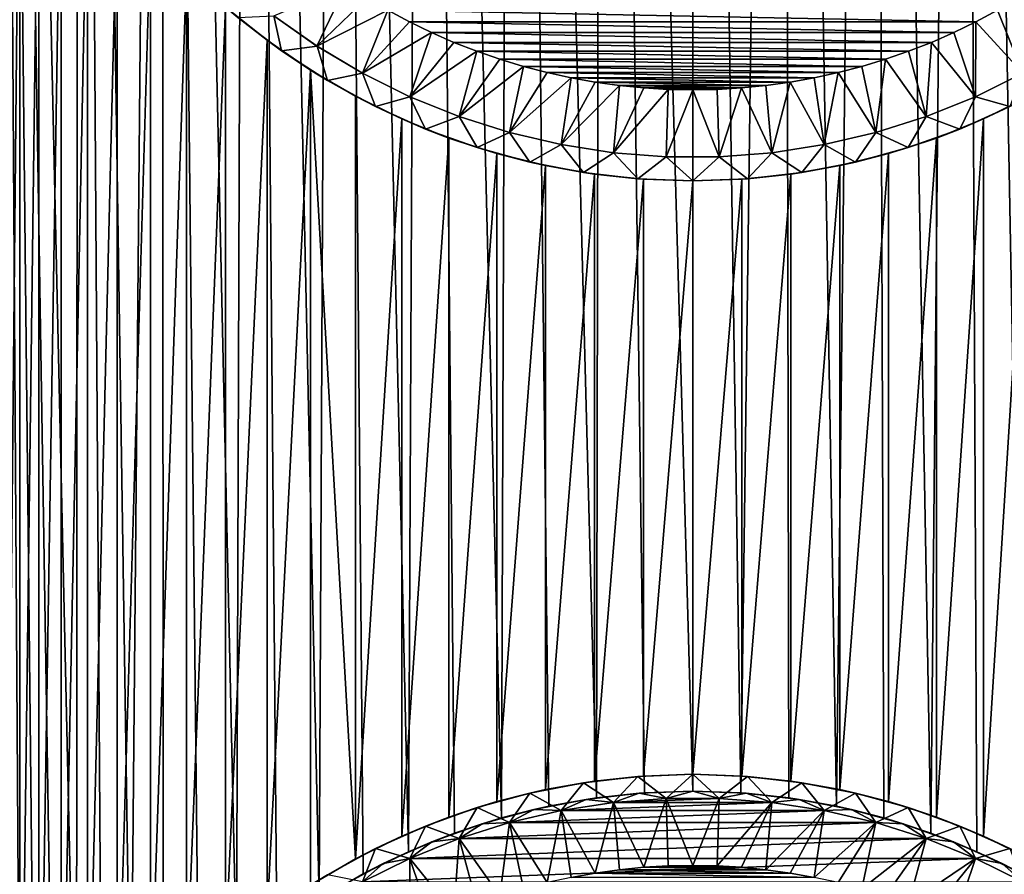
# Model space of a CAD drawing. Header units: metres. Extents: x -30 to 30, y -76 to 64.
# Tile 366 of 541: x -10 to 5, y 9 to 22. Entities that reach past the tile are written whole.
import ezdxf

# ---------------------------------------------------------------- set-up
doc = ezdxf.new("R2010")
doc.units = ezdxf.units.M
doc.layers.add('solid_508511', color=7, linetype='CONTINUOUS')

msp = doc.modelspace()

# ---------------------------------------------------------------- linework, layer by layer
at = {"layer": 'solid_508511'}
for points in [[(-9.140177, 4.855907, 21.105856), (-9.10985, 57.5, 21.118963), (-10.32235, 57.5, 20.553566)], [(-9.466601, 4.184017, 20.961475), (-9.140177, 4.855907, 21.105856), (-10.32235, 57.5, 20.553566)], [(-9.740653, 3.498843, 20.835539), (-9.466601, 4.184017, 20.961475), (-10.32235, 57.5, 20.553566)], [(-9.962373, 2.805976, 20.73044), (-9.740653, 3.498843, 20.835539), (-10.32235, 57.5, 20.553566)], [(-10.133098, 2.107832, 20.647526), (-9.962373, 2.805976, 20.73044), (-10.32235, 57.5, 20.553566)], [(-9.140177, 4.855907, 21.105856), (-8.760821, 5.510926, 21.266123), (-9.10985, 57.5, 21.118963)], [(-8.330353, 6.142286, 21.438406), (-7.866488, 57.5, 21.612919), (-9.10985, 57.5, 21.118963)], [(-8.760821, 5.510926, 21.266123), (-8.330353, 6.142286, 21.438406), (-9.10985, 57.5, 21.118963)], [(-8.330353, 6.142286, 21.438406), (-7.851347, 6.74379, 21.618425), (-7.866488, 57.5, 21.612919)], [(-6.763549, 7.834344, 21.983047), (-6.596456, 57.5, 22.033762), (-7.866488, 57.5, 21.612919)], [(-7.327125, 7.309976, 21.80168), (-6.763549, 7.834344, 21.983047), (-7.866488, 57.5, 21.612919)], [(-7.851347, 6.74379, 21.618425), (-7.327125, 7.309976, 21.80168), (-7.866488, 57.5, 21.612919)], [(-6.763549, 7.834344, 21.983047), (-6.164887, 8.313626, 22.158388), (-6.596456, 57.5, 22.033762)], [(-5.537377, 8.744123, 22.323473), (-5.304138, 57.5, 22.380037), (-6.596456, 57.5, 22.033762)], [(-6.164887, 8.313626, 22.158388), (-5.537377, 8.744123, 22.323473), (-6.596456, 57.5, 22.033762)], [(-5.537377, 8.744123, 22.323473), (-4.886679, 9.12376, 22.474882), (-5.304138, 57.5, 22.380037)], [(-4.216572, 9.452151, 22.610186), (-3.993941, 57.5, 22.650572), (-5.304138, 57.5, 22.380037)], [(-4.886679, 9.12376, 22.474882), (-4.216572, 9.452151, 22.610186), (-5.304138, 57.5, 22.380037)], [(-4.216572, 9.452151, 22.610186), (-3.532681, 9.728445, 22.727079), (-3.993941, 57.5, 22.650572)], [(-2.837471, 9.953447, 22.824303), (-2.670147, 57.5, 22.844479), (-3.993941, 57.5, 22.650572)], [(-3.532681, 9.728445, 22.727079), (-2.837471, 9.953447, 22.824303), (-3.993941, 57.5, 22.650572)], [(-2.837471, 9.953447, 22.824303), (-2.134133, 10.127596, 22.900774), (-2.670147, 57.5, 22.844479)], [(-1.425745, 10.251329, 22.955767), (-1.337299, 57.5, 22.961088), (-2.670147, 57.5, 22.844479)], [(-2.134133, 10.127596, 22.900774), (-1.425745, 10.251329, 22.955767), (-2.670147, 57.5, 22.844479)], [(-1.425745, 10.251329, 22.955767), (-0.713039, 10.325402, 22.988945), (-1.337299, 57.5, 22.961088)], [(-1.337299, 57.5, 22.961088), (0, 10.35, 23), (0, 57.5, 23)], [(-0.713039, 10.325402, 22.988945), (0, 10.35, 23), (-1.337299, 57.5, 22.961088)], [(0.713028, 10.325403, 22.988945), (1.337299, 57.5, 22.961088), (0, 57.5, 23)], [(0, 10.35, 23), (0.713028, 10.325403, 22.988945), (0, 57.5, 23)], [(0.713028, 10.325403, 22.988945), (1.425724, 10.251332, 22.955769), (1.337299, 57.5, 22.961088)], [(2.134112, 10.127601, 22.900776), (2.670147, 57.5, 22.844479), (1.337299, 57.5, 22.961088)], [(1.425724, 10.251332, 22.955769), (2.134112, 10.127601, 22.900776), (1.337299, 57.5, 22.961088)], [(2.134112, 10.127601, 22.900776), (2.837464, 9.95345, 22.824303), (2.670147, 57.5, 22.844479)], [(3.532685, 9.728444, 22.727079), (3.993941, 57.5, 22.650572), (2.670147, 57.5, 22.844479)], [(2.837464, 9.95345, 22.824303), (3.532685, 9.728444, 22.727079), (2.670147, 57.5, 22.844479)], [(3.532685, 9.728444, 22.727079), (4.216583, 9.452147, 22.610184), (3.993941, 57.5, 22.650572)], [(4.886701, 9.123749, 22.474878), (5.304138, 57.5, 22.380037), (3.993941, 57.5, 22.650572)], [(4.216583, 9.452147, 22.610184), (4.886701, 9.123749, 22.474878), (3.993941, 57.5, 22.650572)], [(-10.204941, 27.133043, -20.612112), (-9.978571, 26.423944, -20.722647), (-10.204909, 2.867076, -20.612127)], [(-9.978571, 26.423944, -20.722647), (-9.978398, 3.576538, -20.722731), (-10.204909, 2.867076, -20.612127)], [(-9.978571, 26.423944, -20.722647), (-9.698461, 25.722193, -20.855211), (-9.978398, 3.576538, -20.722731)], [(-9.698461, 25.722193, -20.855211), (-9.698341, 4.278086, -20.855267), (-9.978398, 3.576538, -20.722731)], [(-9.698461, 25.722193, -20.855211), (-9.364363, 25.033234, -21.007349), (-9.698341, 4.278086, -20.855267)], [(-9.364363, 25.033234, -21.007349), (-9.364226, 4.96701, -21.00741), (-9.698341, 4.278086, -20.855267)], [(-9.364363, 25.033234, -21.007349), (-8.9758, 24.361288, -21.176285), (-9.364226, 4.96701, -21.00741)], [(-8.9758, 24.361288, -21.176285), (-8.975521, 5.639154, -21.176403), (-9.364226, 4.96701, -21.00741)], [(-8.9758, 24.361288, -21.176285), (-8.534445, 23.713251, -21.357979), (-8.975521, 5.639154, -21.176403)], [(-8.534445, 23.713251, -21.357979), (-8.5344, 6.286807, -21.357996), (-8.975521, 5.639154, -21.176403)], [(-8.534445, 23.713251, -21.357979), (-8.043163, 23.095852, -21.547796), (-8.5344, 6.286807, -21.357996)], [(-8.043163, 23.095852, -21.547796), (-8.043024, 6.904307, -21.547848), (-8.5344, 6.286807, -21.357996)], [(-8.043163, 23.095852, -21.547796), (-7.50508, 22.514448, -21.741062), (-8.043024, 6.904307, -21.547848)], [(-7.50508, 22.514448, -21.741062), (-7.505008, 7.485624, -21.741087), (-8.043024, 6.904307, -21.547848)], [(-7.50508, 22.514448, -21.741062), (-6.926711, 21.97624, -21.932184), (-7.505008, 7.485624, -21.741087)], [(-6.213724, 21.848183, -37), (-5.139097, 22.308952, -38), (-5.571643, 21.396553, -37)], [(-5.571643, 21.396553, -37), (-5.139097, 22.308952, -38), (-4.833104, 22.113081, -38)], [(-5.571643, 21.396553, -37), (-4.833104, 22.113081, -38), (-4.519679, 21.929373, -38)], [(4.896506, 20.995182, -37), (4.519679, 21.929373, -38), (4.833104, 22.113081, -38)], [(-6.926711, 21.97624, -21.932184), (-6.926824, 8.023663, -21.932148), (-7.505008, 7.485624, -21.741087)], [(-6.926711, 21.97624, -21.932184), (-6.312523, 21.4846, -22.116781), (-6.926824, 8.023663, -21.932148)], [(-6.743877, 21.821976, -19.5), (-6.312523, 21.4846, -22.116781), (-6.926711, 21.97624, -21.932184)], [(-5.571643, 21.396553, -37), (-4.519679, 21.929373, -38), (-4.896506, 20.995182, -37)], [(-4.896506, 20.995182, -37), (-4.519679, 21.929373, -38), (-4.199419, 21.758194, -38)], [(4.199419, 21.758194, -38), (-4.199419, 21.758194, -38), (-4.519679, 21.929373, -38)], [(4.519679, 21.929373, -38), (4.199419, 21.758194, -38), (-4.519679, 21.929373, -38)], [(4.896506, 20.995182, -37), (4.199419, 21.758194, -38), (4.519679, 21.929373, -38)], [(-6.213829, 21.848263, -19.5), (-6.098501, 21.330034, -19.5), (-6.743877, 21.821976, -19.5)], [(-6.098501, 21.330034, -19.5), (-6.312523, 21.4846, -22.116781), (-6.743877, 21.821976, -19.5)], [(-6.213829, 21.848263, -19.5), (-5.571548, 21.396494, -19.5), (-6.098501, 21.330034, -19.5)], [(-5.571643, 21.396553, -37), (-5.571548, 21.396494, -19.5), (-6.213829, 21.848263, -19.5)], [(-6.213724, 21.848183, -37), (-5.571643, 21.396553, -37), (-6.213829, 21.848263, -19.5)], [(-4.896506, 20.995182, -37), (-4.199419, 21.758194, -38), (-3.87267, 21.599707, -38)], [(3.87267, 21.599707, -38), (-3.87267, 21.599707, -38), (-4.199419, 21.758194, -38)], [(4.199419, 21.758194, -38), (3.87267, 21.599707, -38), (-4.199419, 21.758194, -38)], [(4.193046, 20.646879, -37), (3.87267, 21.599707, -38), (4.199419, 21.758194, -38)], [(4.193046, 20.646879, -37), (4.199419, 21.758194, -38), (4.896506, 20.995182, -37)], [(-6.312523, 21.4846, -22.116781), (-6.312557, 8.515375, -22.116772), (-6.926824, 8.023663, -21.932148)], [(-6.312523, 21.4846, -22.116781), (-5.668805, 21.043188, -22.290461), (-6.312557, 8.515375, -22.116772)], [(-6.098501, 21.330034, -19.5), (-5.668805, 21.043188, -22.290461), (-6.312523, 21.4846, -22.116781)], [(-4.896506, 20.995182, -37), (-3.87267, 21.599707, -38), (-4.193046, 20.646879, -37)], [(-4.193046, 20.646879, -37), (-3.87267, 21.599707, -38), (-3.539843, 21.454128, -38)], [(3.539843, 21.454128, -38), (-3.539843, 21.454128, -38), (-3.87267, 21.599707, -38)], [(3.87267, 21.599707, -38), (3.539843, 21.454128, -38), (-3.87267, 21.599707, -38)], [(4.193046, 20.646879, -37), (3.539843, 21.454128, -38), (3.87267, 21.599707, -38)], [(-5.571548, 21.396494, -19.5), (-5.416877, 20.888617, -19.5), (-6.098501, 21.330034, -19.5)], [(-5.416877, 20.888617, -19.5), (-5.668805, 21.043188, -22.290461), (-6.098501, 21.330034, -19.5)], [(-5.571643, 21.396553, -37), (-4.896506, 20.995182, -37), (-5.571548, 21.396494, -19.5)], [(-5.571548, 21.396494, -19.5), (-4.896648, 20.99526, -19.5), (-5.416877, 20.888617, -19.5)], [(-4.896506, 20.995182, -37), (-4.896648, 20.99526, -19.5), (-5.571548, 21.396494, -19.5)], [(-4.193046, 20.646879, -37), (-3.539843, 21.454128, -38), (-3.201478, 21.321692, -38)], [(-4.193046, 20.646879, -37), (-3.201478, 21.321692, -38), (-3.464525, 20.353262, -37)], [(3.201478, 21.321692, -38), (-3.201478, 21.321692, -38), (-3.539843, 21.454128, -38)], [(3.539843, 21.454128, -38), (3.201478, 21.321692, -38), (-3.539843, 21.454128, -38)], [(-3.464525, 20.353262, -37), (-3.201478, 21.321692, -38), (-2.858431, 21.202734, -38)], [(2.858431, 21.202734, -38), (-2.858431, 21.202734, -38), (-3.201478, 21.321692, -38)], [(3.201478, 21.321692, -38), (2.858431, 21.202734, -38), (-3.201478, 21.321692, -38)], [(3.464525, 20.353262, -37), (2.858431, 21.202734, -38), (3.201478, 21.321692, -38)], [(3.464525, 20.353262, -37), (3.201478, 21.321692, -38), (3.539843, 21.454128, -38)], [(3.464525, 20.353262, -37), (3.539843, 21.454128, -38), (4.193046, 20.646879, -37)], [(-3.464525, 20.353262, -37), (-2.858431, 21.202734, -38), (-2.510915, 21.097317, -38)], [(2.510915, 21.097317, -38), (-2.510915, 21.097317, -38), (-2.858431, 21.202734, -38)], [(2.858431, 21.202734, -38), (2.510915, 21.097317, -38), (-2.858431, 21.202734, -38)], [(2.716173, 20.116432, -37), (2.510915, 21.097317, -38), (2.858431, 21.202734, -38)], [(2.716173, 20.116432, -37), (2.858431, 21.202734, -38), (3.464525, 20.353262, -37)], [(-5.668805, 21.043188, -22.290461), (-5.668922, 8.956738, -22.290432), (-6.312557, 8.515375, -22.116772)], [(-5.668805, 21.043188, -22.290461), (-5.001679, 9.345752, -22.44957), (-5.668922, 8.956738, -22.290432)], [(-5.668805, 21.043188, -22.290461), (-5.001598, 20.654205, -22.449589), (-5.001679, 9.345752, -22.44957)], [(-5.416877, 20.888617, -19.5), (-5.001598, 20.654205, -22.449589), (-5.668805, 21.043188, -22.290461)], [(-3.464525, 20.353262, -37), (-2.510915, 21.097317, -38), (-2.716173, 20.116432, -37)], [(-2.716173, 20.116432, -37), (-2.510915, 21.097317, -38), (-2.159408, 21.00559, -38)], [(2.159408, 21.00559, -38), (-2.159408, 21.00559, -38), (-2.510915, 21.097317, -38)], [(2.510915, 21.097317, -38), (2.159408, 21.00559, -38), (-2.510915, 21.097317, -38)], [(2.716173, 20.116432, -37), (2.159408, 21.00559, -38), (2.510915, 21.097317, -38)], [(-4.896648, 20.99526, -19.5), (-4.703066, 20.500465, -19.5), (-5.416877, 20.888617, -19.5)], [(-4.703066, 20.500465, -19.5), (-5.001598, 20.654205, -22.449589), (-5.416877, 20.888617, -19.5)], [(-4.896648, 20.99526, -19.5), (-4.192943, 20.646835, -19.5), (-4.703066, 20.500465, -19.5)], [(-4.193046, 20.646879, -37), (-4.192943, 20.646835, -19.5), (-4.896648, 20.99526, -19.5)], [(-4.896506, 20.995182, -37), (-4.193046, 20.646879, -37), (-4.896648, 20.99526, -19.5)], [(-2.716173, 20.116432, -37), (-2.159408, 21.00559, -38), (-1.804432, 20.927706, -38)], [(-2.716173, 20.116432, -37), (-1.804432, 20.927706, -38), (-1.951353, 19.93746, -37)], [(1.804432, 20.927706, -38), (-1.804432, 20.927706, -38), (-2.159408, 21.00559, -38)], [(2.159408, 21.00559, -38), (1.804432, 20.927706, -38), (-2.159408, 21.00559, -38)], [(-1.951353, 19.93746, -37), (-1.804432, 20.927706, -38), (-1.447039, 20.863884, -38)], [(1.447039, 20.863884, -38), (-1.447039, 20.863884, -38), (-1.804432, 20.927706, -38)], [(1.804432, 20.927706, -38), (1.447039, 20.863884, -38), (-1.804432, 20.927706, -38)], [(1.951353, 19.93746, -37), (1.447039, 20.863884, -38), (1.804432, 20.927706, -38)], [(1.951353, 19.93746, -37), (1.804432, 20.927706, -38), (2.159408, 21.00559, -38)], [(1.951353, 19.93746, -37), (2.159408, 21.00559, -38), (2.716173, 20.116432, -37)], [(4.192943, 20.646835, -19.5), (4.896648, 20.99526, -19.5), (4.703066, 20.500465, -19.5)], [(4.896506, 20.995182, -37), (4.896648, 20.99526, -19.5), (4.192943, 20.646835, -19.5)], [(4.193046, 20.646879, -37), (4.896506, 20.995182, -37), (4.192943, 20.646835, -19.5)], [(-1.951353, 19.93746, -37), (-1.447039, 20.863884, -38), (-1.08735, 20.814137, -38)], [(-1.951353, 19.93746, -37), (-1.08735, 20.814137, -38), (-1.175638, 19.817644, -37)], [(1.08735, 20.814137, -38), (-1.08735, 20.814137, -38), (-1.447039, 20.863884, -38)], [(1.447039, 20.863884, -38), (1.08735, 20.814137, -38), (-1.447039, 20.863884, -38)], [(-1.175638, 19.817644, -37), (-1.08735, 20.814137, -38), (-0.72577, 20.778517, -38)], [(-1.175638, 19.817644, -37), (-0.72577, 20.778517, -38), (-0.362994, 20.757128, -38)], [(-1.175638, 19.817644, -37), (-0.362994, 20.757128, -38), (-0.392454, 19.757517, -37)], [(0.72577, 20.778517, -38), (-0.72577, 20.778517, -38), (-1.08735, 20.814137, -38)], [(1.08735, 20.814137, -38), (0.72577, 20.778517, -38), (-1.08735, 20.814137, -38)], [(0.362994, 20.757128, -38), (-0.362994, 20.757128, -38), (-0.72577, 20.778517, -38)], [(0.72577, 20.778517, -38), (0.362994, 20.757128, -38), (-0.72577, 20.778517, -38)], [(-0.392454, 19.757517, -37), (-0.362994, 20.757128, -38), (0, 20.749998, -38)], [(-0.392454, 19.757517, -37), (0, 20.749998, -38), (0.392454, 19.757517, -37)], [(0.362994, 20.757128, -38), (0, 20.749998, -38), (-0.362994, 20.757128, -38)], [(0.392454, 19.757517, -37), (0, 20.749998, -38), (0.362994, 20.757128, -38)], [(0.392454, 19.757517, -37), (0.362994, 20.757128, -38), (0.72577, 20.778517, -38)], [(0.392454, 19.757517, -37), (0.72577, 20.778517, -38), (1.175638, 19.817644, -37)], [(1.175638, 19.817644, -37), (0.72577, 20.778517, -38), (1.08735, 20.814137, -38)], [(1.175638, 19.817644, -37), (1.08735, 20.814137, -38), (1.447039, 20.863884, -38)], [(1.175638, 19.817644, -37), (1.447039, 20.863884, -38), (1.951353, 19.93746, -37)], [(-5.001598, 20.654205, -22.449589), (-4.314972, 20.317991, -22.591614), (-5.001679, 9.345752, -22.44957)], [(-4.703066, 20.500465, -19.5), (-4.314972, 20.317991, -22.591614), (-5.001598, 20.654205, -22.449589)], [(-4.192943, 20.646835, -19.5), (-3.962795, 20.168613, -19.5), (-4.703066, 20.500465, -19.5)], [(-4.193046, 20.646879, -37), (-3.464525, 20.353262, -37), (-4.192943, 20.646835, -19.5)], [(-4.192943, 20.646835, -19.5), (-3.464679, 20.353317, -19.5), (-3.962795, 20.168613, -19.5)], [(-3.464525, 20.353262, -37), (-3.464679, 20.353317, -19.5), (-4.192943, 20.646835, -19.5)], [(3.464525, 20.353262, -37), (4.193046, 20.646879, -37), (3.464679, 20.353317, -19.5)], [(4.193046, 20.646879, -37), (4.192943, 20.646835, -19.5), (3.464679, 20.353317, -19.5)], [(3.464679, 20.353317, -19.5), (4.192943, 20.646835, -19.5), (3.962795, 20.168613, -19.5)], [(4.192943, 20.646835, -19.5), (4.703066, 20.500465, -19.5), (3.962795, 20.168613, -19.5)], [(4.314974, 9.682008, -22.591614), (4.314983, 20.317997, -22.591612), (5.00168, 20.654249, -22.44957)], [(5.001597, 9.345796, -22.449589), (4.314974, 9.682008, -22.591614), (5.00168, 20.654249, -22.44957)], [(4.703066, 20.500465, -19.5), (5.00168, 20.654249, -22.44957), (4.314983, 20.317997, -22.591612)], [(-3.962795, 20.168613, -19.5), (-4.314972, 20.317991, -22.591614), (-4.703066, 20.500465, -19.5)], [(3.962795, 20.168613, -19.5), (4.703066, 20.500465, -19.5), (4.314983, 20.317997, -22.591612)], [(-4.314972, 20.317991, -22.591614), (-4.314982, 9.682004, -22.591612), (-5.001679, 9.345752, -22.44957)], [(-4.314972, 20.317991, -22.591614), (-3.614458, 20.035273, -22.714218), (-4.314982, 9.682004, -22.591612)], [(-3.962795, 20.168613, -19.5), (-3.614458, 20.035273, -22.714218), (-4.314972, 20.317991, -22.591614)], [(-3.464679, 20.353317, -19.5), (-3.198136, 19.893972, -19.5), (-3.962795, 20.168613, -19.5)], [(-3.464679, 20.353317, -19.5), (-2.716064, 20.116405, -19.5), (-3.198136, 19.893972, -19.5)], [(-2.716173, 20.116432, -37), (-2.716064, 20.116405, -19.5), (-3.464679, 20.353317, -19.5)], [(-3.464525, 20.353262, -37), (-2.716173, 20.116432, -37), (-3.464679, 20.353317, -19.5)], [(2.716064, 20.116405, -19.5), (3.464679, 20.353317, -19.5), (3.198136, 19.893972, -19.5)], [(3.464525, 20.353262, -37), (3.464679, 20.353317, -19.5), (2.716064, 20.116405, -19.5)], [(2.716173, 20.116432, -37), (3.464525, 20.353262, -37), (2.716064, 20.116405, -19.5)], [(3.464679, 20.353317, -19.5), (3.962795, 20.168613, -19.5), (3.198136, 19.893972, -19.5)], [(3.614462, 9.964726, -22.714218), (3.614434, 20.035263, -22.714222), (4.314983, 20.317997, -22.591612)], [(3.962795, 20.168613, -19.5), (4.314983, 20.317997, -22.591612), (3.614434, 20.035263, -22.714222)], [(4.314974, 9.682008, -22.591614), (3.614462, 9.964726, -22.714218), (4.314983, 20.317997, -22.591612)], [(-3.198136, 19.893972, -19.5), (-3.614458, 20.035273, -22.714218), (-3.962795, 20.168613, -19.5)], [(3.198136, 19.893972, -19.5), (3.962795, 20.168613, -19.5), (3.614434, 20.035263, -22.714222)], [(-3.614458, 20.035273, -22.714218), (-3.614431, 9.964738, -22.714222), (-4.314982, 9.682004, -22.591612)], [(-3.614458, 20.035273, -22.714218), (-2.902768, 19.80521, -22.81609), (-3.614431, 9.964738, -22.714222)], [(-3.198136, 19.893972, -19.5), (-2.902768, 19.80521, -22.81609), (-3.614458, 20.035273, -22.714218)], [(-2.716064, 20.116405, -19.5), (-2.414965, 19.678762, -19.5), (-3.198136, 19.893972, -19.5)], [(-2.716173, 20.116432, -37), (-1.951353, 19.93746, -37), (-2.716064, 20.116405, -19.5)], [(-2.716064, 20.116405, -19.5), (-1.951491, 19.937487, -19.5), (-2.414965, 19.678762, -19.5)], [(-1.951353, 19.93746, -37), (-1.951491, 19.937487, -19.5), (-2.716064, 20.116405, -19.5)], [(1.951353, 19.93746, -37), (2.716173, 20.116432, -37), (1.951491, 19.937487, -19.5)], [(2.716173, 20.116432, -37), (2.716064, 20.116405, -19.5), (1.951491, 19.937487, -19.5)], [(1.951491, 19.937487, -19.5), (2.716064, 20.116405, -19.5), (2.414965, 19.678762, -19.5)], [(2.716064, 20.116405, -19.5), (3.198136, 19.893972, -19.5), (2.414965, 19.678762, -19.5)], [(2.902772, 10.194788, -22.81609), (2.902691, 19.805189, -22.816099), (3.614434, 20.035263, -22.714222)], [(3.198136, 19.893972, -19.5), (3.614434, 20.035263, -22.714222), (2.902691, 19.805189, -22.816099)], [(3.614462, 9.964726, -22.714218), (2.902772, 10.194788, -22.81609), (3.614434, 20.035263, -22.714222)], [(-2.414965, 19.678762, -19.5), (-2.902768, 19.80521, -22.81609), (-3.198136, 19.893972, -19.5)], [(-1.951491, 19.937487, -19.5), (-1.618471, 19.524294, -19.5), (-2.414965, 19.678762, -19.5)], [(-1.951491, 19.937487, -19.5), (-1.175523, 19.817633, -19.5), (-1.618471, 19.524294, -19.5)], [(-1.175638, 19.817644, -37), (-1.175523, 19.817633, -19.5), (-1.951491, 19.937487, -19.5)], [(-1.951353, 19.93746, -37), (-1.175638, 19.817644, -37), (-1.951491, 19.937487, -19.5)], [(1.175523, 19.817633, -19.5), (1.951491, 19.937487, -19.5), (1.618471, 19.524294, -19.5)], [(1.951353, 19.93746, -37), (1.951491, 19.937487, -19.5), (1.175523, 19.817633, -19.5)], [(1.175638, 19.817644, -37), (1.951353, 19.93746, -37), (1.175523, 19.817633, -19.5)], [(1.951491, 19.937487, -19.5), (2.414965, 19.678762, -19.5), (1.618471, 19.524294, -19.5)], [(2.414965, 19.678762, -19.5), (3.198136, 19.893972, -19.5), (2.902691, 19.805189, -22.816099)], [(-2.902768, 19.80521, -22.81609), (-2.90269, 10.194812, -22.816099), (-3.614431, 9.964738, -22.714222)], [(-2.902768, 19.80521, -22.81609), (-2.182956, 19.627205, -22.896172), (-2.90269, 10.194812, -22.816099)], [(-2.414965, 19.678762, -19.5), (-2.182956, 19.627205, -22.896172), (-2.902768, 19.80521, -22.81609)], [(-1.175523, 19.817633, -19.5), (-0.811134, 19.431087, -19.5), (-1.618471, 19.524294, -19.5)], [(-1.175638, 19.817644, -37), (-0.392454, 19.757517, -37), (-1.175523, 19.817633, -19.5)], [(-1.175523, 19.817633, -19.5), (-0.392578, 19.757521, -19.5), (-0.811134, 19.431087, -19.5)], [(-0.392454, 19.757517, -37), (-0.392578, 19.757521, -19.5), (-1.175523, 19.817633, -19.5)], [(-0.392578, 19.757521, -19.5), (0, 19.4, -19.5), (-0.811134, 19.431087, -19.5)], [(-0.392578, 19.757521, -19.5), (0.392578, 19.757521, -19.5), (0, 19.4, -19.5)], [(0.392454, 19.757517, -37), (0.392578, 19.757521, -19.5), (-0.392578, 19.757521, -19.5)], [(-0.392454, 19.757517, -37), (0.392454, 19.757517, -37), (-0.392578, 19.757521, -19.5)], [(0.392578, 19.757521, -19.5), (0.811134, 19.431087, -19.5), (0, 19.4, -19.5)], [(0.392454, 19.757517, -37), (1.175638, 19.817644, -37), (0.392578, 19.757521, -19.5)], [(1.175638, 19.817644, -37), (1.175523, 19.817633, -19.5), (0.392578, 19.757521, -19.5)], [(0.392578, 19.757521, -19.5), (1.175523, 19.817633, -19.5), (0.811134, 19.431087, -19.5)], [(1.175523, 19.817633, -19.5), (1.618471, 19.524294, -19.5), (0.811134, 19.431087, -19.5)], [(2.182962, 10.372794, -22.896172), (2.182809, 19.627174, -22.896187), (2.902691, 19.805189, -22.816099)], [(2.414965, 19.678762, -19.5), (2.902691, 19.805189, -22.816099), (2.182809, 19.627174, -22.896187)], [(2.902772, 10.194788, -22.81609), (2.182962, 10.372794, -22.896172), (2.902691, 19.805189, -22.816099)], [(-2.182956, 19.627205, -22.896172), (-2.182808, 10.372827, -22.896187), (-2.90269, 10.194812, -22.816099)], [(-1.618471, 19.524294, -19.5), (-2.182956, 19.627205, -22.896172), (-2.414965, 19.678762, -19.5)], [(-2.182956, 19.627205, -22.896172), (-1.458266, 19.500788, -22.953724), (-2.182808, 10.372827, -22.896187)], [(-1.618471, 19.524294, -19.5), (-1.458266, 19.500788, -22.953724), (-2.182956, 19.627205, -22.896172)], [(1.458272, 10.499212, -22.953724), (1.458124, 19.500767, -22.953733), (2.182809, 19.627174, -22.896187)], [(1.618471, 19.524294, -19.5), (2.182809, 19.627174, -22.896187), (1.458124, 19.500767, -22.953733)], [(2.182962, 10.372794, -22.896172), (1.458272, 10.499212, -22.953724), (2.182809, 19.627174, -22.896187)], [(1.618471, 19.524294, -19.5), (2.414965, 19.678762, -19.5), (2.182809, 19.627174, -22.896187)], [(-1.458266, 19.500788, -22.953724), (-1.458123, 10.499233, -22.953733), (-2.182808, 10.372827, -22.896187)], [(-0.811134, 19.431087, -19.5), (-1.458266, 19.500788, -22.953724), (-1.618471, 19.524294, -19.5)], [(-1.458266, 19.500788, -22.953724), (-0.729282, 19.425123, -22.988436), (-1.458123, 10.499233, -22.953733)], [(-0.811134, 19.431087, -19.5), (-0.729282, 19.425123, -22.988436), (-1.458266, 19.500788, -22.953724)], [(-0.729282, 19.425123, -22.988436), (-0.729212, 10.574881, -22.988438), (-1.458123, 10.499233, -22.953733)], [(-0.811134, 19.431087, -19.5), (0, 19.4, -19.5), (-0.729282, 19.425123, -22.988436)], [(-0.729282, 19.425123, -22.988436), (0, 19.4, -23), (-0.729212, 10.574881, -22.988438)], [(0, 19.4, -19.5), (0, 19.4, -23), (-0.729282, 19.425123, -22.988436)], [(0.811134, 19.431087, -19.5), (0.729212, 19.425119, -22.988438), (0, 19.4, -23)], [(0, 19.4, -19.5), (0.811134, 19.431087, -19.5), (0, 19.4, -23)], [(0, 10.6, -23), (0, 19.4, -23), (0.729212, 19.425119, -22.988438)], [(0.729284, 10.574876, -22.988436), (0, 10.6, -23), (0.729212, 19.425119, -22.988438)], [(0.729284, 10.574876, -22.988436), (0.729212, 19.425119, -22.988438), (1.458124, 19.500767, -22.953733)], [(0.811134, 19.431087, -19.5), (1.458124, 19.500767, -22.953733), (0.729212, 19.425119, -22.988438)], [(1.458272, 10.499212, -22.953724), (0.729284, 10.574876, -22.988436), (1.458124, 19.500767, -22.953733)], [(0.811134, 19.431087, -19.5), (1.618471, 19.524294, -19.5), (1.458124, 19.500767, -22.953733)], [(-0.729212, 10.574881, -22.988438), (0, 19.4, -23), (0, 10.6, -23)], [(-1.618471, 10.475706, -19.5), (-1.458123, 10.499233, -22.953733), (-0.811134, 10.568913, -19.5)], [(-1.175523, 10.182367, -19.5), (-1.618471, 10.475706, -19.5), (-0.811134, 10.568913, -19.5)], [(-0.811134, 10.568913, -19.5), (-1.458123, 10.499233, -22.953733), (-0.729212, 10.574881, -22.988438)], [(-0.392578, 10.242478, -19.5), (-1.175523, 10.182367, -19.5), (-0.811134, 10.568913, -19.5)], [(-0.811134, 10.568913, -19.5), (-0.729212, 10.574881, -22.988438), (0, 10.6, -23)], [(-0.811134, 10.568913, -19.5), (0, 10.6, -23), (0, 10.6, -19.5)], [(-0.392578, 10.242478, -19.5), (-0.811134, 10.568913, -19.5), (0, 10.6, -19.5)], [(0.392578, 10.242478, -19.5), (-0.392578, 10.242478, -19.5), (0, 10.6, -19.5)], [(0, 10.6, -19.5), (0, 10.6, -23), (0.729284, 10.574876, -22.988436)], [(0.811134, 10.568913, -19.5), (0, 10.6, -19.5), (0.729284, 10.574876, -22.988436)], [(0.392578, 10.242478, -19.5), (0, 10.6, -19.5), (0.811134, 10.568913, -19.5)], [(1.175523, 10.182367, -19.5), (0.392578, 10.242478, -19.5), (0.811134, 10.568913, -19.5)], [(0.811134, 10.568913, -19.5), (0.729284, 10.574876, -22.988436), (1.458272, 10.499212, -22.953724)], [(1.618471, 10.475706, -19.5), (0.811134, 10.568913, -19.5), (1.458272, 10.499212, -22.953724)], [(1.175523, 10.182367, -19.5), (0.811134, 10.568913, -19.5), (1.618471, 10.475706, -19.5)], [(-2.414965, 10.321237, -19.5), (-2.90269, 10.194812, -22.816099), (-2.182808, 10.372827, -22.896187)], [(-2.414965, 10.321237, -19.5), (-2.182808, 10.372827, -22.896187), (-1.618471, 10.475706, -19.5)], [(-1.951491, 10.062513, -19.5), (-2.414965, 10.321237, -19.5), (-1.618471, 10.475706, -19.5)], [(-1.618471, 10.475706, -19.5), (-2.182808, 10.372827, -22.896187), (-1.458123, 10.499233, -22.953733)], [(-1.175523, 10.182367, -19.5), (-1.951491, 10.062513, -19.5), (-1.618471, 10.475706, -19.5)], [(1.951491, 10.062513, -19.5), (1.175523, 10.182367, -19.5), (1.618471, 10.475706, -19.5)], [(1.618471, 10.475706, -19.5), (1.458272, 10.499212, -22.953724), (2.182962, 10.372794, -22.896172)], [(2.414965, 10.321237, -19.5), (1.618471, 10.475706, -19.5), (2.182962, 10.372794, -22.896172)], [(1.951491, 10.062513, -19.5), (1.618471, 10.475706, -19.5), (2.414965, 10.321237, -19.5)], [(2.414965, 10.321237, -19.5), (2.182962, 10.372794, -22.896172), (2.902772, 10.194788, -22.81609)], [(-3.198136, 10.106027, -19.5), (-2.90269, 10.194812, -22.816099), (-2.414965, 10.321237, -19.5)], [(-2.716064, 9.883595, -19.5), (-3.198136, 10.106027, -19.5), (-2.414965, 10.321237, -19.5)], [(-1.951491, 10.062513, -19.5), (-2.716064, 9.883595, -19.5), (-2.414965, 10.321237, -19.5)], [(-1.580299, 10.228637, 18), (-2.134133, 10.127596, 22.900774), (-2.358008, 10.077811, 18)], [(-1.951513, 10.062508, 18), (-1.580299, 10.228637, 18), (-2.358008, 10.077811, 18)], [(-1.580299, 10.228637, 18), (-1.425745, 10.251329, 22.955767), (-2.134133, 10.127596, 22.900774)], [(-1.951513, 10.062508, 18), (-1.175483, 10.182374, 18), (-1.580299, 10.228637, 18)], [(-0.792003, 10.319645, 18), (-1.425745, 10.251329, 22.955767), (-1.580299, 10.228637, 18)], [(-1.175483, 10.182374, 18), (-0.792003, 10.319645, 18), (-1.580299, 10.228637, 18)], [(-0.792003, 10.319645, 18), (-0.713039, 10.325402, 22.988945), (-1.425745, 10.251329, 22.955767)], [(-0.392454, 10.242484, -37), (-1.175638, 10.182356, -37), (-0.392578, 10.242478, -19.5)], [(-0.392454, 10.242484, -37), (-0.72577, 9.221483, -38), (-1.175638, 10.182356, -37)], [(-1.175638, 10.182356, -37), (-1.175523, 10.182367, -19.5), (-0.392578, 10.242478, -19.5)], [(-1.175483, 10.182374, 18), (-0.392626, 10.242476, 18), (-0.792003, 10.319645, 18)], [(-0.392741, 10.24247, 20), (-0.392626, 10.242476, 18), (-1.175483, 10.182374, 18)], [(-1.17535, 10.182387, 20), (-0.392741, 10.24247, 20), (-1.175483, 10.182374, 18)], [(-1.17535, 10.182387, 20), (1.17535, 10.182387, 20), (0.392741, 10.24247, 20)], [(-1.17535, 10.182387, 20), (0.392741, 10.24247, 20), (-0.392741, 10.24247, 20)], [(0, 10.35, 18), (-0.713039, 10.325402, 22.988945), (-0.792003, 10.319645, 18)], [(-0.392626, 10.242476, 18), (0, 10.35, 18), (-0.792003, 10.319645, 18)], [(-0.392454, 10.242484, -37), (-0.362994, 9.242872, -38), (-0.72577, 9.221483, -38)], [(0, 10.35, 18), (0, 10.35, 23), (-0.713039, 10.325402, 22.988945)], [(-0.392741, 10.24247, 20), (0.392741, 10.24247, 20), (-0.392626, 10.242476, 18)], [(-0.392626, 10.242476, 18), (0.392626, 10.242476, 18), (0, 10.35, 18)], [(0.392741, 10.24247, 20), (0.392626, 10.242476, 18), (-0.392626, 10.242476, 18)], [(-0.392454, 10.242484, -37), (-0.392578, 10.242478, -19.5), (0.392578, 10.242478, -19.5)], [(0.392454, 10.242484, -37), (-0.392454, 10.242484, -37), (0.392578, 10.242478, -19.5)], [(-0.392454, 10.242484, -37), (0, 9.250003, -38), (-0.362994, 9.242872, -38)], [(0.392454, 10.242484, -37), (0, 9.250003, -38), (-0.392454, 10.242484, -37)], [(0.792003, 10.319645, 18), (0.713028, 10.325403, 22.988945), (0, 10.35, 23)], [(0.792003, 10.319645, 18), (0, 10.35, 23), (0, 10.35, 18)], [(0.392626, 10.242476, 18), (0.792003, 10.319645, 18), (0, 10.35, 18)], [(0.392454, 10.242484, -37), (0.362994, 9.242872, -38), (0, 9.250003, -38)], [(1.175638, 10.182356, -37), (0.362994, 9.242872, -38), (0.392454, 10.242484, -37)], [(0.392454, 10.242484, -37), (0.392578, 10.242478, -19.5), (1.175523, 10.182367, -19.5)], [(1.175638, 10.182356, -37), (0.392454, 10.242484, -37), (1.175523, 10.182367, -19.5)], [(0.392626, 10.242476, 18), (1.175483, 10.182374, 18), (0.792003, 10.319645, 18)], [(1.17535, 10.182387, 20), (1.175483, 10.182374, 18), (0.392626, 10.242476, 18)], [(0.392741, 10.24247, 20), (1.17535, 10.182387, 20), (0.392626, 10.242476, 18)], [(0.792003, 10.319645, 18), (1.425724, 10.251332, 22.955769), (0.713028, 10.325403, 22.988945)], [(1.580299, 10.228637, 18), (1.425724, 10.251332, 22.955769), (0.792003, 10.319645, 18)], [(1.175483, 10.182374, 18), (1.580299, 10.228637, 18), (0.792003, 10.319645, 18)], [(1.175483, 10.182374, 18), (1.951513, 10.062508, 18), (1.580299, 10.228637, 18)], [(1.580299, 10.228637, 18), (2.134112, 10.127601, 22.900776), (1.425724, 10.251332, 22.955769)], [(2.358008, 10.077811, 18), (2.134112, 10.127601, 22.900776), (1.580299, 10.228637, 18)], [(1.951513, 10.062508, 18), (2.358008, 10.077811, 18), (1.580299, 10.228637, 18)], [(2.716064, 9.883595, -19.5), (1.951491, 10.062513, -19.5), (2.414965, 10.321237, -19.5)], [(3.198136, 10.106027, -19.5), (2.414965, 10.321237, -19.5), (2.902772, 10.194788, -22.81609)], [(2.716064, 9.883595, -19.5), (2.414965, 10.321237, -19.5), (3.198136, 10.106027, -19.5)], [(-3.962795, 9.831387, -19.5), (-3.614431, 9.964738, -22.714222), (-3.198136, 10.106027, -19.5)], [(-3.464679, 9.646684, -19.5), (-3.962795, 9.831387, -19.5), (-3.198136, 10.106027, -19.5)], [(-3.198136, 10.106027, -19.5), (-3.614431, 9.964738, -22.714222), (-2.90269, 10.194812, -22.816099)], [(-2.716064, 9.883595, -19.5), (-3.464679, 9.646684, -19.5), (-3.198136, 10.106027, -19.5)], [(-2.358008, 10.077811, 18), (-2.837471, 9.953447, 22.824303), (-3.122708, 9.867677, 18)], [(-2.716071, 9.883595, 18), (-2.358008, 10.077811, 18), (-3.122708, 9.867677, 18)], [(-2.358008, 10.077811, 18), (-2.134133, 10.127596, 22.900774), (-2.837471, 9.953447, 22.824303)], [(-2.716071, 9.883595, 18), (-1.951513, 10.062508, 18), (-2.358008, 10.077811, 18)], [(-1.951597, 10.062491, 20), (-1.17535, 10.182387, 20), (-1.951513, 10.062508, 18)], [(-1.951597, 10.062491, 20), (1.951597, 10.062491, 20), (1.17535, 10.182387, 20)], [(-1.951597, 10.062491, 20), (1.17535, 10.182387, 20), (-1.17535, 10.182387, 20)], [(-1.17535, 10.182387, 20), (-1.175483, 10.182374, 18), (-1.951513, 10.062508, 18)], [(-1.951353, 10.062541, -37), (-1.951491, 10.062513, -19.5), (-1.175523, 10.182367, -19.5)], [(-1.175638, 10.182356, -37), (-1.951353, 10.062541, -37), (-1.175523, 10.182367, -19.5)], [(-1.175638, 10.182356, -37), (-1.447039, 9.136116, -38), (-1.951353, 10.062541, -37)], [(-1.175638, 10.182356, -37), (-1.08735, 9.185864, -38), (-1.447039, 9.136116, -38)], [(-1.175638, 10.182356, -37), (-0.72577, 9.221483, -38), (-1.08735, 9.185864, -38)], [(1.175638, 10.182356, -37), (0.72577, 9.221483, -38), (0.362994, 9.242872, -38)], [(1.175638, 10.182356, -37), (1.08735, 9.185864, -38), (0.72577, 9.221483, -38)], [(1.951353, 10.062541, -37), (1.08735, 9.185864, -38), (1.175638, 10.182356, -37)], [(1.17535, 10.182387, 20), (1.951597, 10.062491, 20), (1.175483, 10.182374, 18)], [(1.951597, 10.062491, 20), (1.951513, 10.062508, 18), (1.175483, 10.182374, 18)], [(1.175638, 10.182356, -37), (1.175523, 10.182367, -19.5), (1.951491, 10.062513, -19.5)], [(1.951353, 10.062541, -37), (1.175638, 10.182356, -37), (1.951491, 10.062513, -19.5)], [(1.951513, 10.062508, 18), (2.716071, 9.883595, 18), (2.358008, 10.077811, 18)], [(2.358008, 10.077811, 18), (2.837464, 9.95345, 22.824303), (2.134112, 10.127601, 22.900776)], [(3.122708, 9.867677, 18), (2.837464, 9.95345, 22.824303), (2.358008, 10.077811, 18)], [(2.716071, 9.883595, 18), (3.122708, 9.867677, 18), (2.358008, 10.077811, 18)], [(3.464679, 9.646684, -19.5), (2.716064, 9.883595, -19.5), (3.198136, 10.106027, -19.5)], [(3.198136, 10.106027, -19.5), (2.902772, 10.194788, -22.81609), (3.614462, 9.964726, -22.714218)], [(3.962795, 9.831387, -19.5), (3.198136, 10.106027, -19.5), (3.614462, 9.964726, -22.714218)], [(3.464679, 9.646684, -19.5), (3.198136, 10.106027, -19.5), (3.962795, 9.831387, -19.5)], [(-3.962795, 9.831387, -19.5), (-4.314982, 9.682004, -22.591612), (-3.614431, 9.964738, -22.714222)], [(-3.122708, 9.867677, 18), (-2.837471, 9.953447, 22.824303), (-3.532681, 9.728445, 22.727079)], [(-1.951353, 10.062541, -37), (-2.716173, 9.883567, -37), (-1.951491, 10.062513, -19.5)], [(-1.951353, 10.062541, -37), (-2.159408, 8.99441, -38), (-2.716173, 9.883567, -37)], [(-2.716173, 9.883567, -37), (-2.716064, 9.883595, -19.5), (-1.951491, 10.062513, -19.5)], [(-1.951597, 10.062491, 20), (-1.951513, 10.062508, 18), (-2.716071, 9.883595, 18)], [(-2.715959, 9.883627, 20), (-1.951597, 10.062491, 20), (-2.716071, 9.883595, 18)], [(-2.715959, 9.883627, 20), (2.715959, 9.883627, 20), (1.951597, 10.062491, 20)], [(-2.715959, 9.883627, 20), (1.951597, 10.062491, 20), (-1.951597, 10.062491, 20)], [(-1.951353, 10.062541, -37), (-1.804432, 9.072293, -38), (-2.159408, 8.99441, -38)], [(-1.951353, 10.062541, -37), (-1.447039, 9.136116, -38), (-1.804432, 9.072293, -38)], [(1.951353, 10.062541, -37), (1.447039, 9.136116, -38), (1.08735, 9.185864, -38)], [(1.951353, 10.062541, -37), (1.804432, 9.072293, -38), (1.447039, 9.136116, -38)], [(2.716173, 9.883567, -37), (1.804432, 9.072293, -38), (1.951353, 10.062541, -37)], [(1.951353, 10.062541, -37), (1.951491, 10.062513, -19.5), (2.716064, 9.883595, -19.5)], [(2.716173, 9.883567, -37), (1.951353, 10.062541, -37), (2.716064, 9.883595, -19.5)], [(2.715959, 9.883627, 20), (2.716071, 9.883595, 18), (1.951513, 10.062508, 18)], [(1.951597, 10.062491, 20), (2.715959, 9.883627, 20), (1.951513, 10.062508, 18)], [(3.122708, 9.867677, 18), (3.532685, 9.728444, 22.727079), (2.837464, 9.95345, 22.824303)], [(3.962795, 9.831387, -19.5), (3.614462, 9.964726, -22.714218), (4.314974, 9.682008, -22.591614)], [(-4.703066, 9.499534, -19.5), (-4.314982, 9.682004, -22.591612), (-3.962795, 9.831387, -19.5)], [(-4.192943, 9.353165, -19.5), (-4.703066, 9.499534, -19.5), (-3.962795, 9.831387, -19.5)], [(-3.464679, 9.646684, -19.5), (-4.192943, 9.353165, -19.5), (-3.962795, 9.831387, -19.5)], [(-3.122708, 9.867677, 18), (-3.532681, 9.728445, 22.727079), (-3.869333, 9.599515, 18)], [(-3.464657, 9.646689, 18), (-3.122708, 9.867677, 18), (-3.869333, 9.599515, 18)], [(-3.464728, 9.646667, 20), (-2.715959, 9.883627, 20), (-3.464657, 9.646689, 18)], [(-3.464728, 9.646667, 20), (3.464728, 9.646667, 20), (2.715959, 9.883627, 20)], [(-3.464728, 9.646667, 20), (2.715959, 9.883627, 20), (-2.715959, 9.883627, 20)], [(-3.464525, 9.646739, -37), (-3.464679, 9.646684, -19.5), (-2.716064, 9.883595, -19.5)], [(-2.715959, 9.883627, 20), (-2.716071, 9.883595, 18), (-3.464657, 9.646689, 18)], [(-3.464657, 9.646689, 18), (-2.716071, 9.883595, 18), (-3.122708, 9.867677, 18)], [(-2.716173, 9.883567, -37), (-3.464525, 9.646739, -37), (-2.716064, 9.883595, -19.5)], [(-2.716173, 9.883567, -37), (-2.858431, 8.797266, -38), (-3.464525, 9.646739, -37)], [(-2.716173, 9.883567, -37), (-2.510915, 8.902683, -38), (-2.858431, 8.797266, -38)], [(-2.716173, 9.883567, -37), (-2.159408, 8.99441, -38), (-2.510915, 8.902683, -38)], [(2.716173, 9.883567, -37), (2.159408, 8.99441, -38), (1.804432, 9.072293, -38)], [(2.716173, 9.883567, -37), (2.510915, 8.902683, -38), (2.159408, 8.99441, -38)], [(3.464525, 9.646739, -37), (2.510915, 8.902683, -38), (2.716173, 9.883567, -37)], [(2.715959, 9.883627, 20), (3.464728, 9.646667, 20), (2.716071, 9.883595, 18)], [(2.716173, 9.883567, -37), (2.716064, 9.883595, -19.5), (3.464679, 9.646684, -19.5)], [(2.716071, 9.883595, 18), (3.464657, 9.646689, 18), (3.122708, 9.867677, 18)], [(3.464728, 9.646667, 20), (3.464657, 9.646689, 18), (2.716071, 9.883595, 18)], [(3.464525, 9.646739, -37), (2.716173, 9.883567, -37), (3.464679, 9.646684, -19.5)], [(3.869333, 9.599515, 18), (3.532685, 9.728444, 22.727079), (3.122708, 9.867677, 18)], [(3.464657, 9.646689, 18), (3.869333, 9.599515, 18), (3.122708, 9.867677, 18)], [(4.192943, 9.353165, -19.5), (3.464679, 9.646684, -19.5), (3.962795, 9.831387, -19.5)], [(4.703066, 9.499534, -19.5), (3.962795, 9.831387, -19.5), (4.314974, 9.682008, -22.591614)], [(4.192943, 9.353165, -19.5), (3.962795, 9.831387, -19.5), (4.703066, 9.499534, -19.5)], [(-4.703066, 9.499534, -19.5), (-5.001679, 9.345752, -22.44957), (-4.314982, 9.682004, -22.591612)], [(-3.869333, 9.599515, 18), (-3.532681, 9.728445, 22.727079), (-4.216572, 9.452151, 22.610186)], [(-3.464525, 9.646739, -37), (-4.193046, 9.353121, -37), (-3.464679, 9.646684, -19.5)], [(-3.464525, 9.646739, -37), (-3.539843, 8.545872, -38), (-4.193046, 9.353121, -37)], [(-4.193046, 9.353121, -37), (-4.192943, 9.353165, -19.5), (-3.464679, 9.646684, -19.5)], [(-4.192977, 9.35315, 18), (-3.464657, 9.646689, 18), (-3.869333, 9.599515, 18)], [(-3.464728, 9.646667, 20), (-3.464657, 9.646689, 18), (-4.192977, 9.35315, 18)], [(-4.192902, 9.353186, 20), (-3.464728, 9.646667, 20), (-4.192977, 9.35315, 18)], [(-4.192902, 9.353186, 20), (4.192902, 9.353186, 20), (3.464728, 9.646667, 20)], [(-4.192902, 9.353186, 20), (3.464728, 9.646667, 20), (-3.464728, 9.646667, 20)], [(-3.464525, 9.646739, -37), (-3.201478, 8.678309, -38), (-3.539843, 8.545872, -38)], [(-3.464525, 9.646739, -37), (-2.858431, 8.797266, -38), (-3.201478, 8.678309, -38)], [(3.464525, 9.646739, -37), (2.858431, 8.797266, -38), (2.510915, 8.902683, -38)], [(3.464525, 9.646739, -37), (3.201478, 8.678309, -38), (2.858431, 8.797266, -38)], [(4.193046, 9.353121, -37), (3.201478, 8.678309, -38), (3.464525, 9.646739, -37)], [(3.464525, 9.646739, -37), (3.464679, 9.646684, -19.5), (4.192943, 9.353165, -19.5)], [(4.193046, 9.353121, -37), (3.464525, 9.646739, -37), (4.192943, 9.353165, -19.5)], [(3.464657, 9.646689, 18), (4.192977, 9.35315, 18), (3.869333, 9.599515, 18)], [(4.192902, 9.353186, 20), (4.192977, 9.35315, 18), (3.464657, 9.646689, 18)], [(3.464728, 9.646667, 20), (4.192902, 9.353186, 20), (3.464657, 9.646689, 18)], [(3.869333, 9.599515, 18), (4.216583, 9.452147, 22.610184), (3.532685, 9.728444, 22.727079)], [(4.703066, 9.499534, -19.5), (4.314974, 9.682008, -22.591614), (5.001597, 9.345796, -22.449589)], [(-5.416877, 9.111382, -19.5), (-5.001679, 9.345752, -22.44957), (-4.703066, 9.499534, -19.5)], [(-4.896648, 9.004739, -19.5), (-5.416877, 9.111382, -19.5), (-4.703066, 9.499534, -19.5)], [(-4.192943, 9.353165, -19.5), (-4.896648, 9.004739, -19.5), (-4.703066, 9.499534, -19.5)], [(-3.869333, 9.599515, 18), (-4.216572, 9.452151, 22.610186), (-4.592145, 9.275488, 18)], [(-4.192977, 9.35315, 18), (-3.869333, 9.599515, 18), (-4.592145, 9.275488, 18)], [(4.592145, 9.275488, 18), (4.216583, 9.452147, 22.610184), (3.869333, 9.599515, 18)], [(4.192977, 9.35315, 18), (4.592145, 9.275488, 18), (3.869333, 9.599515, 18)], [(4.896648, 9.004739, -19.5), (4.192943, 9.353165, -19.5), (4.703066, 9.499534, -19.5)], [(-4.896703, 9.004712, 20), (-4.192902, 9.353186, 20), (-4.896605, 9.004763, 18)], [(-4.896703, 9.004712, 20), (4.896703, 9.004712, 20), (4.192902, 9.353186, 20)], [(-4.896703, 9.004712, 20), (4.192902, 9.353186, 20), (-4.192902, 9.353186, 20)], [(-4.896506, 9.004817, -37), (-4.896648, 9.004739, -19.5), (-4.192943, 9.353165, -19.5)], [(-4.192902, 9.353186, 20), (-4.192977, 9.35315, 18), (-4.896605, 9.004763, 18)], [(-4.896605, 9.004763, 18), (-4.192977, 9.35315, 18), (-4.592145, 9.275488, 18)], [(-4.193046, 9.353121, -37), (-4.896506, 9.004817, -37), (-4.192943, 9.353165, -19.5)], [(-4.193046, 9.353121, -37), (-4.199419, 8.241807, -38), (-4.896506, 9.004817, -37)], [(-4.592145, 9.275488, 18), (-4.216572, 9.452151, 22.610186), (-4.886679, 9.12376, 22.474882)], [(-4.193046, 9.353121, -37), (-3.87267, 8.400293, -38), (-4.199419, 8.241807, -38)], [(-4.193046, 9.353121, -37), (-3.539843, 8.545872, -38), (-3.87267, 8.400293, -38)], [(4.193046, 9.353121, -37), (3.539843, 8.545872, -38), (3.201478, 8.678309, -38)], [(4.193046, 9.353121, -37), (3.87267, 8.400293, -38), (3.539843, 8.545872, -38)], [(4.896506, 9.004817, -37), (3.87267, 8.400293, -38), (4.193046, 9.353121, -37)], [(4.192902, 9.353186, 20), (4.896703, 9.004712, 20), (4.192977, 9.35315, 18)], [(4.193046, 9.353121, -37), (4.192943, 9.353165, -19.5), (4.896648, 9.004739, -19.5)], [(4.192977, 9.35315, 18), (4.896605, 9.004763, 18), (4.592145, 9.275488, 18)], [(4.896703, 9.004712, 20), (4.896605, 9.004763, 18), (4.192977, 9.35315, 18)], [(4.896506, 9.004817, -37), (4.193046, 9.353121, -37), (4.896648, 9.004739, -19.5)], [(4.592145, 9.275488, 18), (4.886701, 9.123749, 22.474878), (4.216583, 9.452147, 22.610184)], [(-5.416877, 9.111382, -19.5), (-5.668922, 8.956738, -22.290432), (-5.001679, 9.345752, -22.44957)], [(-4.592145, 9.275488, 18), (-4.886679, 9.12376, 22.474882), (-5.289121, 8.896492, 18)], [(-4.896605, 9.004763, 18), (-4.592145, 9.275488, 18), (-5.289121, 8.896492, 18)], [(-1.08735, 9.185864, -38), (-0.72577, 9.221483, -38), (1.08735, 9.185864, -38)], [(-0.72577, 9.221483, -38), (-0.362994, 9.242872, -38), (0.72577, 9.221483, -38)], [(-0.72577, 9.221483, -38), (0.72577, 9.221483, -38), (1.08735, 9.185864, -38)], [(-0.362994, 9.242872, -38), (0, 9.250003, -38), (0.362994, 9.242872, -38)], [(-0.362994, 9.242872, -38), (0.362994, 9.242872, -38), (0.72577, 9.221483, -38)], [(5.289121, 8.896492, 18), (4.886701, 9.123749, 22.474878), (4.592145, 9.275488, 18)], [(4.896605, 9.004763, 18), (5.289121, 8.896492, 18), (4.592145, 9.275488, 18)], [(-5.289121, 8.896492, 18), (-4.886679, 9.12376, 22.474882), (-5.537377, 8.744123, 22.323473)], [(-1.804432, 9.072293, -38), (-1.447039, 9.136116, -38), (1.804432, 9.072293, -38)], [(-1.447039, 9.136116, -38), (-1.08735, 9.185864, -38), (1.447039, 9.136116, -38)], [(-1.447039, 9.136116, -38), (1.447039, 9.136116, -38), (1.804432, 9.072293, -38)], [(-1.08735, 9.185864, -38), (1.08735, 9.185864, -38), (1.447039, 9.136116, -38)]]:
    msp.add_3dface(points, dxfattribs=at)

doc.saveas('drawing.dxf')
